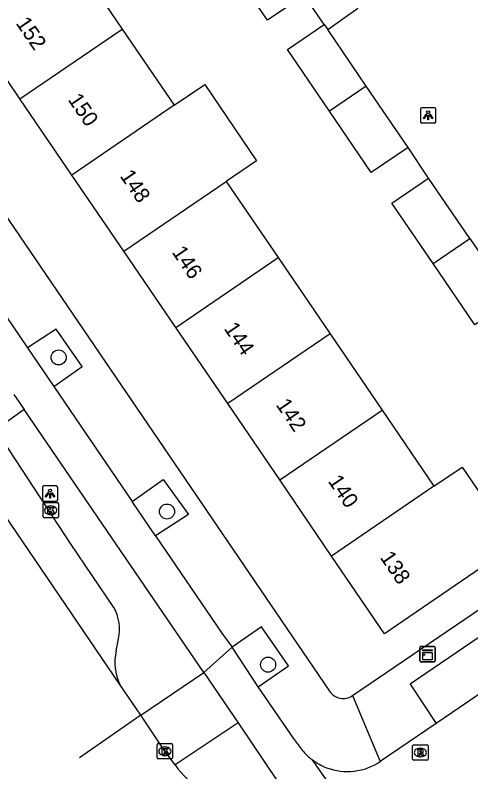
# Model space of a CAD drawing. Extents: x 160037 to 160839, y 385326 to 386441.
# Drawn here: x 160156.36 to 160186.01, y 385919.63 to 385968.87 of the extents above; entities that cross this region are included whole.
import ezdxf

# ---------------------------------------------------------------- set-up
doc = ezdxf.new("R2010")
doc.units = 0
for name, color, linetype in [('IMGEO_Boom', 7, 'Continuous'), ('IMGEO_Fietspad_gesloten', 7, 'Continuous'), ('IMGEO_Kast', 7, 'Continuous'), ('IMGEO_Kolk', 7, 'Continuous'), ('IMGEO_Lichtpunt', 7, 'Continuous'), ('IMGEO_Pand', 7, 'Continuous'), ('IMGEO_Pand_nummerreeks', 7, 'Continuous'), ('IMGEO_Parkeervlak_open', 7, 'Continuous'), ('IMGEO_Rijbaan_lokaal_gesloten', 7, 'Continuous'), ('IMGEO_Rijbaan_lokaal_open', 7, 'Continuous'), ('IMGEO_Rioolput', 7, 'Continuous'), ('IMGEO_Voetpad_open', 7, 'Continuous')]:
    doc.layers.add(name, color=color, linetype=linetype)

msp = doc.modelspace()

# ---------------------------------------------------------------- linework, layer by layer
at = {"layer": 'IMGEO_Boom'}
for centre in [(160159.188, 385946.596), (160166.238, 385936.567), (160172.819, 385926.603)]:
    msp.add_circle(centre, 0.489, dxfattribs=at)
at = {"layer": 'IMGEO_Fietspad_gesloten'}
for points in [[(160152.08, 385954.685), (160157.155, 385947.225)], [(160157.155, 385947.225), (160158.87, 385944.704)], [(160158.87, 385944.704), (160163.973, 385937.215)], [(160156.275, 385944.192), (160156.952, 385943.201)], [(160168.644, 385926.099), (160156.952, 385943.201)], [(160165.492, 385934.989), (160163.973, 385937.215)], [(160165.492, 385934.989), (160169.812, 385928.661), (160170.472, 385927.74)], [(160170.472, 385927.74), (160168.644, 385926.099)], [(160172.174, 385925.159), (160170.472, 385927.74)], [(160168.644, 385926.099), (160170.873, 385922.818)], [(160175.111, 385920.946), (160174.467, 385921.813), (160172.174, 385925.159)], [(160170.873, 385922.818), (160173.459, 385918.973), (160173.651, 385918.707)]]:
    msp.add_lwpolyline(points, dxfattribs=at)
msp.add_arc((160178.209, 385923.782), 4.2, 222.4758, 232.9968, dxfattribs=at)
at = {"layer": 'IMGEO_Kast'}
for p, q in [((160182.695, 385926.863), (160182.695, 385927.704)), ((160182.695, 385927.704), (160182.695, 385926.863)), ((160182.77, 385927.788), (160183.611, 385927.788)), ((160183.611, 385927.788), (160182.77, 385927.788)), ((160183.695, 385927.713), (160183.695, 385926.872)), ((160183.695, 385926.872), (160183.695, 385927.713)), ((160183.62, 385926.788), (160182.779, 385926.788)), ((160182.779, 385926.788), (160183.62, 385926.788))]:
    msp.add_line(p, q, dxfattribs=at)
for points in [[(160182.89, 385927.578), (160183.49, 385927.578), (160183.49, 385927.493), (160182.89, 385927.493), (160182.89, 385927.578)], [(160182.89, 385927.403), (160183.49, 385927.403), (160183.49, 385926.914), (160182.89, 385926.914), (160182.89, 385927.403)]]:
    msp.add_lwpolyline(points, dxfattribs=at)
msp.add_circle((160182.974, 385927.252), 0.0377, dxfattribs=at)
for centre, start, end in [((160182.773, 385927.71), 92.4484, 184.2845), ((160182.773, 385927.71), 92.4484, 184.2845), ((160183.617, 385927.71), 2.4484, 94.2845), ((160183.617, 385927.71), 2.4484, 94.2845), ((160182.773, 385926.866), 182.4484, 274.2845), ((160182.773, 385926.866), 182.4484, 274.2845), ((160183.617, 385926.866), 272.4484, 4.2845), ((160183.617, 385926.866), 272.4484, 4.2845)]:
    msp.add_arc(centre, 0.0779, start, end, dxfattribs=at)
at = {"layer": 'IMGEO_Kolk'}
for p, q in [((160158.17, 385936.224), (160158.17, 385937.076)), ((160158.245, 385937.15), (160159.097, 385937.15)), ((160158.658, 385936.93), (160158.683, 385936.93)), ((160159.171, 385937.076), (160159.171, 385936.224)), ((160158.681, 385936.37), (160158.656, 385936.37)), ((160159.097, 385936.15), (160158.245, 385936.15)), ((160165.677, 385921.467), (160166.529, 385921.467)), ((160165.602, 385920.541), (160165.602, 385921.393)), ((160166.09, 385921.247), (160166.115, 385921.247)), ((160166.603, 385921.393), (160166.603, 385920.541)), ((160166.529, 385920.467), (160165.677, 385920.467)), ((160166.113, 385920.687), (160166.088, 385920.687))]:
    msp.add_line(p, q, dxfattribs=at)
for points in [[(160158.17, 385936.224), (160158.17, 385937.076)], [(160158.245, 385937.15), (160159.097, 385937.15)], [(160158.491, 385936.85), (160158.614, 385936.85), (160158.614, 385936.699), (160158.744, 385936.85), (160158.908, 385936.85), (160158.762, 385936.699), (160158.915, 385936.45), (160158.763, 385936.45), (160158.678, 385936.614), (160158.614, 385936.547), (160158.614, 385936.45), (160158.491, 385936.45), (160158.491, 385936.85)], [(160159.171, 385937.076), (160159.171, 385936.224)], [(160159.097, 385936.15), (160158.245, 385936.15)], [(160165.677, 385921.467), (160166.529, 385921.467)], [(160165.602, 385920.541), (160165.602, 385921.393)], [(160165.923, 385921.167), (160166.046, 385921.167), (160166.046, 385921.016), (160166.176, 385921.167), (160166.34, 385921.167), (160166.194, 385921.016), (160166.347, 385920.767), (160166.195, 385920.767), (160166.11, 385920.931), (160166.046, 385920.864), (160166.046, 385920.767), (160165.923, 385920.767), (160165.923, 385921.167)], [(160166.603, 385921.393), (160166.603, 385920.541)], [(160166.529, 385920.467), (160165.677, 385920.467)]]:
    msp.add_lwpolyline(points, dxfattribs=at)
for centre, start, end in [((160158.247, 385937.074), 91.552, 178.448), ((160158.247, 385937.074), 91.552, 178.448), ((160159.095, 385937.074), 1.552, 88.448), ((160159.095, 385937.074), 1.552, 88.448), ((160158.247, 385936.226), 181.552, 268.448), ((160158.247, 385936.226), 181.552, 268.448), ((160159.095, 385936.226), 271.552, 358.448), ((160159.095, 385936.226), 271.552, 358.448), ((160165.679, 385921.391), 91.552, 178.448), ((160165.679, 385921.391), 91.552, 178.448), ((160166.527, 385921.391), 1.552, 88.448), ((160166.527, 385921.391), 1.552, 88.448), ((160165.679, 385920.543), 181.552, 268.448), ((160165.679, 385920.543), 181.552, 268.448), ((160166.527, 385920.543), 271.552, 358.448), ((160166.527, 385920.543), 271.552, 358.448)]:
    msp.add_arc(centre, 0.0765, start, end, dxfattribs=at)
for centre, major_axis, ratio, start_param, end_param in [((160158.657, 385936.65), (-0.387, 0.002), 0.722429, 4.712389, 7.853982), ((160158.682, 385936.65), (-0.39, 0.002), 0.717154, 1.570796, 4.712389), ((160166.089, 385920.967), (-0.387, 0.002), 0.722429, 4.712389, 7.853982), ((160166.114, 385920.967), (-0.39, 0.002), 0.717154, 1.570796, 4.712389)]:
    msp.add_ellipse(centre, major_axis=major_axis, ratio=ratio, start_param=start_param, end_param=end_param, dxfattribs=at)
at = {"layer": 'IMGEO_Lichtpunt'}
for p, q in [((160183.636, 385962.845), (160182.828, 385962.845)), ((160183.636, 385962.845), (160182.828, 385962.845)), ((160182.734, 385962.75), (160182.734, 385961.943)), ((160182.734, 385962.75), (160182.734, 385961.943)), ((160183.73, 385961.943), (160183.73, 385962.75)), ((160183.73, 385961.943), (160183.73, 385962.75)), ((160182.828, 385961.849), (160183.636, 385961.849)), ((160182.828, 385961.849), (160183.636, 385961.849)), ((160159.032, 385938.23), (160158.224, 385938.23)), ((160159.032, 385938.23), (160158.224, 385938.23)), ((160158.13, 385938.135), (160158.13, 385937.328)), ((160158.13, 385938.135), (160158.13, 385937.328)), ((160159.126, 385937.328), (160159.126, 385938.135)), ((160159.126, 385937.328), (160159.126, 385938.135)), ((160158.224, 385937.234), (160159.032, 385937.234)), ((160158.224, 385937.234), (160159.032, 385937.234))]:
    msp.add_line(p, q, dxfattribs=at)
for points in [[(160183.108, 385962.414), (160183.147, 385962.386), (160182.959, 385962.124), (160182.921, 385962.151), (160183.108, 385962.414)], [(160183.21, 385962.366), (160183.257, 385962.366), (160183.257, 385962.044), (160183.21, 385962.044), (160183.21, 385962.366)], [(160183.32, 385962.386), (160183.358, 385962.413), (160183.545, 385962.151), (160183.506, 385962.123), (160183.32, 385962.386)], [(160158.504, 385937.799), (160158.543, 385937.771), (160158.355, 385937.509), (160158.317, 385937.536), (160158.504, 385937.799)], [(160158.606, 385937.751), (160158.653, 385937.751), (160158.653, 385937.429), (160158.606, 385937.429), (160158.606, 385937.751)], [(160158.716, 385937.771), (160158.754, 385937.798), (160158.941, 385937.536), (160158.902, 385937.508), (160158.716, 385937.771)]]:
    msp.add_lwpolyline(points, dxfattribs=at)
for centre in [(160183.233, 385962.548), (160158.629, 385937.933)]:
    msp.add_circle(centre, 0.0994, dxfattribs=at)
for centre, start, end in [((160182.828, 385962.75), 90, 180), ((160182.828, 385962.75), 90, 180), ((160183.636, 385962.75), 0, 90), ((160183.636, 385962.75), 0, 90), ((160182.828, 385961.943), 180, 270), ((160182.828, 385961.943), 180, 270), ((160183.636, 385961.943), 270, 0), ((160183.636, 385961.943), 270, 360), ((160158.224, 385938.135), 90, 180), ((160158.224, 385938.135), 90, 180), ((160159.032, 385938.135), 0, 90), ((160159.032, 385938.135), 0, 90), ((160158.224, 385937.328), 180, 270), ((160158.224, 385937.328), 180, 270), ((160159.032, 385937.328), 270, 0), ((160159.032, 385937.328), 270, 360)]:
    msp.add_arc(centre, 0.0946, start, end, dxfattribs=at)
at = {"layer": 'IMGEO_Pand'}
for points in [[(160159.953, 385972.919), (160163.332, 385967.961)], [(160175.171, 385970.168), (160172.772, 385968.533), (160170.043, 385972.536)], [(160156.673, 385963.421), (160153.293, 385968.379)], [(160176.802, 385962.62), (160174.071, 385966.627), (160176.47, 385968.262)], [(160176.47, 385968.262), (160176.694, 385967.933)], [(160156.673, 385963.421), (160163.332, 385967.961)], [(160163.332, 385967.961), (160166.712, 385963.003)], [(160179.201, 385964.256), (160176.694, 385967.933)], [(160166.712, 385963.003), (160168.694, 385964.354), (160172.073, 385959.396), (160170.091, 385958.045)], [(160179.201, 385964.256), (160176.802, 385962.62)], [(160181.93, 385960.252), (160179.201, 385964.256)], [(160160.052, 385958.463), (160156.673, 385963.421)], [(160166.712, 385963.003), (160160.052, 385958.463)], [(160181.93, 385960.252), (160179.53, 385958.617), (160176.802, 385962.62)], [(160163.432, 385953.505), (160160.052, 385958.463)], [(160163.432, 385953.505), (160170.091, 385958.045)], [(160170.091, 385958.045), (160173.47, 385953.087)], [(160183.559, 385952.705), (160180.878, 385956.638), (160183.26, 385958.261)], [(160185.941, 385954.328), (160183.26, 385958.261)], [(160183.559, 385952.705), (160185.941, 385954.328)], [(160185.941, 385954.328), (160188.659, 385950.341)], [(160166.811, 385948.548), (160163.432, 385953.505)], [(160166.811, 385948.548), (160173.47, 385953.087)], [(160173.47, 385953.087), (160176.85, 385948.13)], [(160188.659, 385950.341), (160186.277, 385948.718), (160183.559, 385952.705)], [(160170.19, 385943.59), (160166.811, 385948.548)], [(160176.85, 385948.13), (160170.19, 385943.59)], [(160176.85, 385948.13), (160180.229, 385943.171)], [(160173.57, 385938.631), (160170.19, 385943.59)], [(160173.57, 385938.631), (160180.229, 385943.171)], [(160180.229, 385943.171), (160183.608, 385938.214)], [(160183.608, 385938.214), (160185.442, 385939.464), (160188.889, 385934.408), (160187.055, 385933.158), (160180.395, 385928.618), (160176.949, 385933.674)], [(160176.949, 385933.674), (160173.57, 385938.631)], [(160183.608, 385938.214), (160176.949, 385933.674)]]:
    msp.add_lwpolyline(points, dxfattribs=at)
at = {"layer": 'IMGEO_Parkeervlak_open'}
for points in [[(160162.787, 385930.322), (160159.959, 385934.498), (160155.591, 385941.138), (160155.085, 385941.875)], [(160162.928, 385927.501), (160163.09, 385928.288)]]:
    msp.add_lwpolyline(points, dxfattribs=at)
for centre, radius, start, end in [((160160.191, 385928.896), 2.962, 348.1638, 28.782), ((160166.296, 385926.759), 3.449, 167.5702, 204.7126)]:
    msp.add_arc(centre, radius, start, end, dxfattribs=at)
at = {"layer": 'IMGEO_Rijbaan_lokaal_gesloten'}
for points in [[(160163.163, 385925.317), (160145.423, 385951.415), (160139.879, 385959.599)], [(160164.54, 385923.307), (160163.163, 385925.317)], [(160164.54, 385923.307), (160160.544, 385920.543)], [(160166.762, 385920.077), (160166.103, 385920.967), (160164.54, 385923.307)]]:
    msp.add_lwpolyline(points, dxfattribs=at)
msp.add_arc((160172.012, 385923.814), 6.444, 215.4485, 257.7927, dxfattribs=at)
at = {"layer": 'IMGEO_Rijbaan_lokaal_open'}
for points in [[(160176.694, 385967.933), (160178.659, 385969.33)], [(160183.26, 385958.261), (160181.93, 385960.252)], [(160191.296, 385927.917), (160183.75, 385922.776)], [(160183.75, 385922.776), (160180.114, 385920.297)], [(160182.89, 385910.161), (160175.681, 385920.428)]]:
    msp.add_lwpolyline(points, dxfattribs=at)
for centre, radius, start, end in [((160178.251, 385923.843), 4.273, 233.037, 247.6562), ((160177.971, 385923.515), 3.867, 249.6483, 303.6627)]:
    msp.add_arc(centre, radius, start, end, dxfattribs=at)
at = {"layer": 'IMGEO_Rioolput'}
for p, q in [((160182.223, 385920.462), (160182.223, 385921.314)), ((160182.298, 385921.388), (160183.15, 385921.388)), ((160182.711, 385921.168), (160182.736, 385921.168)), ((160183.224, 385921.314), (160183.224, 385920.462)), ((160182.734, 385920.608), (160182.709, 385920.608)), ((160183.15, 385920.388), (160182.298, 385920.388))]:
    msp.add_line(p, q, dxfattribs=at)
for points in [[(160182.223, 385920.462), (160182.223, 385921.314)], [(160182.298, 385921.388), (160183.15, 385921.388)], [(160182.812, 385921.086), (160182.56, 385921.088), (160182.56, 385920.688)], [(160182.738, 385921.007), (160182.684, 385921.007), (160182.684, 385920.926)], [(160183.224, 385921.314), (160183.224, 385920.462)], [(160182.56, 385920.688), (160182.684, 385920.688), (160182.684, 385920.85), (160182.695, 385920.85)], [(160182.684, 385920.926), (160182.736, 385920.926)], [(160182.742, 385920.821), (160182.813, 385920.688), (160182.953, 385920.688), (160182.888, 385920.814)], [(160183.15, 385920.388), (160182.298, 385920.388)]]:
    msp.add_lwpolyline(points, dxfattribs=at)
for centre, radius, start, end in [((160182.3, 385921.312), 0.0765, 91.552, 178.448), ((160182.3, 385921.312), 0.0765, 91.552, 178.448), ((160182.744, 385920.911), 0.0964, 77.0061, 93.1865), ((160182.758, 385920.968), 0.0378, 276.6634, 79.6772), ((160182.811, 385920.976), 0.109, 350.3612, 89.416), ((160182.809, 385920.976), 0.112, 277.5842, 350.9817), ((160183.148, 385921.312), 0.0765, 1.552, 88.448), ((160183.148, 385921.312), 0.0765, 1.552, 88.448), ((160182.3, 385920.464), 0.0765, 181.552, 268.448), ((160182.3, 385920.464), 0.0765, 181.552, 268.448), ((160182.694, 385920.797), 0.0533, 26.0293, 88.6989), ((160182.72, 385921.115), 0.19, 274.7715, 282.9687), ((160182.793, 385920.761), 0.108, 29.5134, 73.7905), ((160183.148, 385920.464), 0.0765, 271.552, 358.448), ((160183.148, 385920.464), 0.0765, 271.552, 358.448)]:
    msp.add_arc(centre, radius, start, end, dxfattribs=at)
for centre, major_axis, ratio, start_param, end_param in [((160182.71, 385920.888), (-0.387, 0.002), 0.722429, 4.712389, 7.853982), ((160182.735, 385920.888), (-0.39, 0.002), 0.717154, 1.570796, 4.712389)]:
    msp.add_ellipse(centre, major_axis=major_axis, ratio=ratio, start_param=start_param, end_param=end_param, dxfattribs=at)
at = {"layer": 'IMGEO_Voetpad_open'}
for points in [[(160124.511, 386001.685), (160125.658, 386000), (160176.803, 385924.884)], [(160176.47, 385968.262), (160175.171, 385970.168)], [(160158.87, 385944.704), (160160.723, 385946.002), (160159.032, 385948.443), (160157.155, 385947.225)], [(160156.952, 385943.201), (160155.085, 385941.875)], [(160163.973, 385937.215), (160165.985, 385938.649), (160167.643, 385936.37), (160165.492, 385934.989)], [(160178.318, 385924.594), (160197.396, 385937.571)], [(160191.296, 385927.917), (160189.542, 385930.429), (160182.069, 385925.342), (160183.75, 385922.776)], [(160172.174, 385925.159), (160174.149, 385926.531), (160172.387, 385929.067), (160170.472, 385927.74)], [(160164.54, 385923.307), (160168.644, 385926.099)], [(160178.318, 385924.594), (160180.114, 385920.297)], [(160170.873, 385922.818), (160166.762, 385920.077)]]:
    msp.add_lwpolyline(points, dxfattribs=at)
msp.add_arc((160177.705, 385925.495), 1.09, 214.1241, 304.2031, dxfattribs=at)

# ---------------------------------------------------------------- texts
at = {"layer": 'IMGEO_Pand_nummerreeks'}
for s, rotation, p in [('152', 304.2816, (160156.369, 385968.338)), ('150', 304.2816, (160159.756, 385963.368)), ('148', 304.2816, (160163.14, 385958.403)), ('146', 304.2816, (160166.523, 385953.442)), ('144', 304.2816, (160169.907, 385948.477)), ('142', 304.2816, (160173.29, 385943.514)), ('140', 304.2816, (160176.678, 385938.545)), ('138', 304.2799, (160180.062, 385933.58))]:
    msp.add_text(s, height=1, rotation=rotation, dxfattribs=at).set_placement(p)

doc.saveas('drawing.dxf')
